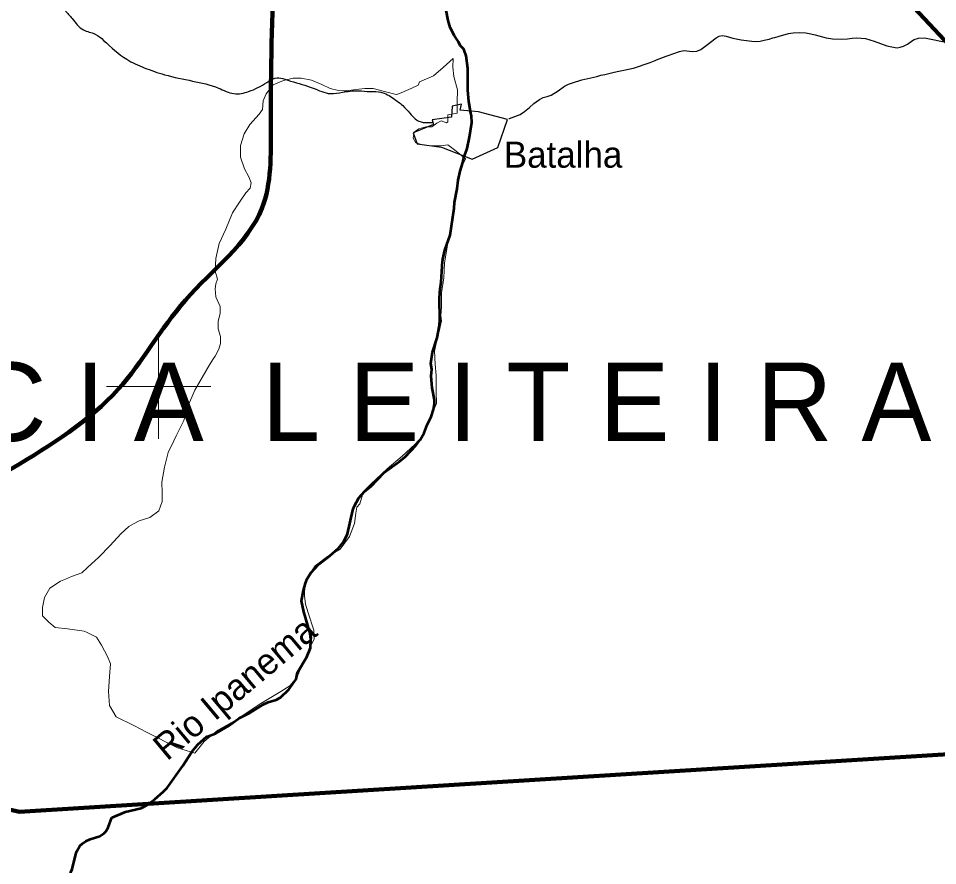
# Model space of a CAD drawing. Extents: x -1643653 to 4543381, y 1624270 to 13878484.
# Drawn here: x 697315 to 714916, y 8915829 to 8932050 of the extents above; entities that cross this region are included whole.
import ezdxf
from ezdxf.enums import TextEntityAlignment as Align

# ---------------------------------------------------------------- set-up
doc = ezdxf.new("R2010")
doc.units = 0
doc.header["$LTSCALE"] = 200
for name, color, linetype, lineweight in [('12', 7, 'Continuous', 25), ('2', 7, 'Continuous', 13), ('21', 7, 'Continuous', 25), ('24', 7, 'Continuous', 25), ('52', 7, 'Continuous', 13), ('60', 7, 'Continuous', 13), ('9', 7, 'Continuous', 90)]:
    doc.layers.add(name, color=color, linetype=linetype, lineweight=lineweight)
for name, color, linetype in [('41', 7, 'Continuous'), ('42', 7, 'Continuous'), ('49', 7, 'Continuous')]:
    doc.layers.add(name, color=color, linetype=linetype)

msp = doc.modelspace()

# ---------------------------------------------------------------- linework, layer by layer
at = {"layer": '12'}
for points in [[(711865.2, 8931703.9), (712062.8, 8931758.7), (712149.2, 8931774.2), (712270.1, 8931781.1), (712394.1, 8931770.4), (712486.3, 8931756.9), (712570, 8931737.7), (712782.6, 8931677.3), (712904.8, 8931658.7), (713073.1, 8931649.7), (713192.9, 8931656.7), (713282.3, 8931671.3), (713370.2, 8931678.6), (713537.4, 8931664.2), (713701.3, 8931615.9), (713941.9, 8931526.7), (714100.3, 8931490.7), (714142.1, 8931488.3), (714201.7, 8931495.9), (714265.5, 8931516.4), (714337.6, 8931556.1), (714431.9, 8931628.3), (714468.7, 8931648.4), (714547.9, 8931667.9), (714667.4, 8931678.5), (715103.5, 8931588.9)], [(709408.8, 8931206.7), (709506, 8931244.1), (709530.5, 8931254.4), (709718.5, 8931325.6), (709756.5, 8931340.2), (709970.9, 8931418.8), (710057.5, 8931433), (710222.4, 8931413.2), (710303.9, 8931419.1), (710382.8, 8931452.2), (710482.4, 8931530.5), (710672.9, 8931677.7), (710731.3, 8931706.9)], [(710731.3, 8931706.9), (710792.4, 8931720.3), (710870, 8931709.1), (710995.6, 8931673.3), (711155.5, 8931637), (711358.4, 8931611), (711439, 8931609.2), (711519.6, 8931616.5), (711595.6, 8931631.9), (711691.4, 8931654.4), (711758.3, 8931674.8), (711801.8, 8931686.3), (711865.2, 8931703.9)], [(708723.4, 8931020.2), (708811.5, 8931041), (709092.4, 8931097.6), (709408.8, 8931206.7)], [(707006.6, 8930266.8), (707103.7, 8930343), (707184.8, 8930419.8), (707230.2, 8930449.4), (707290.2, 8930499.3), (707360.5, 8930533.4), (707440.2, 8930552.8), (707519.1, 8930582), (707648.7, 8930663), (707774.6, 8930753.3), (707847.3, 8930792.2), (707921.9, 8930818.9), (708100.7, 8930870.7), (708389.3, 8930937.4), (708468.4, 8930964.3), (708541.7, 8930977.4), (708723.4, 8931020.2)], [(706708.4, 8930134.1), (706715.6, 8930134.1), (706921.2, 8930211.8), (707006.6, 8930266.8)]]:
    msp.add_lwpolyline(points, dxfattribs=at)
msp.add_spline([(697097.5, 8934365.4), (697137.8, 8934298.3), (697070.7, 8934204.4), (696976.8, 8934097.1), (696963.4, 8933962.9), (696950, 8933681.2), (696923.2, 8933466.6), (696990.2, 8933278.7), (697097.5, 8933131.2), (697285.2, 8932889.7), (697486.4, 8932795.8), (697768, 8932648.2), (698036.2, 8932460.4), (698210.5, 8932205.5), (698344.6, 8932044.5), (698559.1, 8931829.8), (698787.1, 8931749.3), (698948, 8931628.6), (699390.5, 8931266.4), (699725.7, 8931105.4), (700114.6, 8930971.2), (700651, 8930850.5), (701147.1, 8930716.3), (701442.1, 8930609), (701723.7, 8930649.2), (702072.3, 8930823.6), (702233.2, 8930904.1), (702528.2, 8930850.5), (702957.3, 8930716.3), (703292.6, 8930609), (703520.5, 8930635.8), (703815.5, 8930662.7), (704056.9, 8930649.2), (704258, 8930635.8), (704499.4, 8930515.1), (704673.7, 8930380.9), (704807.8, 8930233.3), (704915.1, 8930126), (705008.9, 8930072.4), (705236.9, 8930058.9)], degree=3, dxfattribs=at)
at = {"layer": '2'}
for p, q in [((700000, 8924000), (700000, 8926000)), ((699000, 8925000), (701000, 8925000))]:
    msp.add_line(p, q, dxfattribs=at)
at = {"layer": '21'}
msp.add_lwpolyline([(706124.6, 8930262.6), (705772.7, 8930291), (705798.2, 8930406.1), (705622.6, 8930367.7), (705604.9, 8930160.7), (705235.9, 8930107), (705266.5, 8930017.5), (704872.7, 8929859.6), (704949.4, 8929648.4), (705414.2, 8929583), (706002.8, 8929352.6), (706496.2, 8929580.5), (706680.1, 8930116.3)], close=True, dxfattribs=at)
at = {"layer": '24', "lineweight": 53}
for points in [[(705923, 8930675.2), (705922.4, 8931088), (705890.3, 8931333.3), (705852.8, 8931442.3), (705831.3, 8931475.9), (705777.1, 8931528.7), (705743, 8931598.9), (705663.1, 8931713.6), (705581.9, 8931877.1), (705542.5, 8932009.4), (705503.3, 8932209.2), (705508.2, 8932351.5), (705569.4, 8932508), (705640.5, 8932849.9), (705671.7, 8933352.4), (705678, 8933377.8)], [(705981.1, 8930233.2), (705937.6, 8930459), (705923, 8930675.2)], [(705906.7, 8929556.8), (705952.7, 8929774.7), (705995, 8930056.4), (705991.2, 8930180.9), (705981.1, 8930233.2)], [(705714.4, 8928785), (705737.3, 8928951.8), (705774, 8929122.5), (705823.8, 8929288.7), (705837.1, 8929367.7), (705902.7, 8929538.2), (705906.7, 8929556.8)], [(705581.6, 8927900.5), (705661.4, 8928419), (705668.1, 8928525.9), (705714.4, 8928785)], [(705429.5, 8927325.7), (705443, 8927442.9), (705477.8, 8927613.5), (705581.6, 8927900.5)], [(703328.7, 8921805.4), (703443, 8921908.1), (703548.7, 8922036.8), (703617.1, 8922184), (703718.8, 8922634.2), (703746.2, 8922702.2), (703835.8, 8922872.4), (703941.7, 8922992.8), (704066.1, 8923087.4), (704318, 8923358.7), (704612.5, 8923568.7), (704719.2, 8923658.3), (704922.8, 8923872.7), (705008.7, 8923982.7), (705085.3, 8924116.9), (705144.1, 8924270.4), (705217.1, 8924423.9), (705261.2, 8924562.9), (705283, 8924679.2), (705282.9, 8924744.8), (705239.7, 8924977.1), (705221.2, 8925199.9), (705230.3, 8925333.3), (705211.7, 8925444.3), (705241.2, 8925661.6), (705335.2, 8925935.9), (705376.3, 8926171.8), (705383.6, 8926283.7), (705379.5, 8926700.1), (705390.8, 8926871), (705410.9, 8927000.7), (705427.2, 8927305.4), (705429.5, 8927325.7)], [(700933.1, 8918304.1), (701087.7, 8918357.1), (701353.2, 8918514.3), (701545, 8918649.8), (701747.7, 8918756.1), (702001.1, 8918916), (702097.1, 8918956.4), (702250.9, 8919005.3), (702331, 8919046.8), (702493.5, 8919198.3), (702630.7, 8919399.1), (702659.6, 8919524.5), (702838.4, 8919824.3), (702905.9, 8919998.5), (702914.2, 8920160.2), (702900, 8920271.5), (702779.5, 8920686.8), (702738.4, 8920898.1), (702772.1, 8921093.7), (702813.3, 8921239.1), (702844.7, 8921319.1), (702917.3, 8921435.8), (703064, 8921594.2), (703249.3, 8921734.1), (703328.7, 8921805.4)], [(699106, 8916749.2), (699107.9, 8916751.8), (699364.4, 8916858.8), (699663.1, 8916929.4), (699774, 8916985.7), (699929.5, 8917100.9), (700086.2, 8917240.2), (700161.8, 8917318.8), (700161.8, 8917318.8), (700462.7, 8917739.7), (700633.3, 8918009.2), (700747.4, 8918139), (700925.2, 8918301.4), (700933.1, 8918304.1)], [(698310.3, 8915692), (698345.2, 8915759.1), (698414.2, 8916049.1), (698434, 8916103.3), (698493.2, 8916205.4), (698541, 8916255.4), (698604.5, 8916300.2), (698689, 8916338.6), (698872.4, 8916392.4), (698958.8, 8916447.6), (698989, 8916484.6), (699031.1, 8916558.4), (699106, 8916749.2)]]:
    msp.add_lwpolyline(points, dxfattribs=at)
at = {"layer": '24'}
for points in [[(705581.6, 8927900.5), (705661.4, 8928419), (705668.1, 8928525.9), (705714.4, 8928785)], [(705429.5, 8927325.7), (705443, 8927442.9), (705477.8, 8927613.5), (705581.6, 8927900.5)], [(703328.7, 8921805.4), (703443, 8921908.1), (703548.7, 8922036.8), (703617.1, 8922184), (703718.8, 8922634.2), (703746.2, 8922702.2), (703835.8, 8922872.4), (703941.7, 8922992.8), (704066.1, 8923087.4), (704318, 8923358.7), (704612.5, 8923568.7), (704719.2, 8923658.3), (704922.8, 8923872.7), (705008.7, 8923982.7), (705085.3, 8924116.9), (705144.1, 8924270.4), (705217.1, 8924423.9), (705261.2, 8924562.9), (705283, 8924679.2), (705282.9, 8924744.8), (705239.7, 8924977.1), (705221.2, 8925199.9), (705230.3, 8925333.3), (705211.7, 8925444.3), (705241.2, 8925661.6), (705335.2, 8925935.9), (705376.3, 8926171.8), (705383.6, 8926283.7), (705379.5, 8926700.1), (705390.8, 8926871), (705410.9, 8927000.7), (705427.2, 8927305.4), (705429.5, 8927325.7)], [(700933.1, 8918304.1), (701087.7, 8918357.1), (701353.2, 8918514.3), (701545, 8918649.8), (701747.7, 8918756.1), (702001.1, 8918916), (702097.1, 8918956.4), (702250.9, 8919005.3), (702331, 8919046.8), (702493.5, 8919198.3), (702630.7, 8919399.1), (702659.6, 8919524.5), (702838.4, 8919824.3), (702905.9, 8919998.5), (702914.2, 8920160.2), (702900, 8920271.5), (702779.5, 8920686.8), (702738.4, 8920898.1), (702772.1, 8921093.7), (702813.3, 8921239.1), (702844.7, 8921319.1), (702917.3, 8921435.8), (703064, 8921594.2), (703249.3, 8921734.1), (703328.7, 8921805.4)], [(699106, 8916749.2), (699107.9, 8916751.8), (699364.4, 8916858.8), (699663.1, 8916929.4), (699774, 8916985.7), (699929.5, 8917100.9), (700086.2, 8917240.2), (700161.8, 8917318.8), (700161.8, 8917318.8), (700462.7, 8917739.7), (700633.3, 8918009.2), (700747.4, 8918139), (700925.2, 8918301.4), (700933.1, 8918304.1)], [(698310.3, 8915692), (698345.2, 8915759.1), (698414.2, 8916049.1), (698434, 8916103.3), (698493.2, 8916205.4), (698541, 8916255.4), (698604.5, 8916300.2), (698689, 8916338.6), (698872.4, 8916392.4), (698958.8, 8916447.6), (698989, 8916484.6), (699031.1, 8916558.4), (699106, 8916749.2)]]:
    msp.add_lwpolyline(points, dxfattribs=at)
at = {"layer": '52'}
for points in [[(704553.1, 8930592.5), (704645.5, 8930626.1), (704851.5, 8930715.5), (704967.9, 8930769.2), (704994.7, 8930831.8), (705129, 8930894.4), (705263.3, 8930948), (705451.4, 8931109), (705639.4, 8931278.9), (705635.1, 8931118.9), (705653, 8930940.1), (705724.6, 8930680.7), (705715.7, 8930448.2), (705715.7, 8930233.6), (705536.2, 8930202.8), (705536.2, 8930068.6), (705509.3, 8930050.7), (705410.9, 8930086.5), (705330.3, 8930041.8), (705231.8, 8929970.3), (705115.4, 8929970.3), (704981.1, 8929934.5), (704891.5, 8929871.9), (704873.6, 8929755.6)], [(704553.1, 8930592.5), (704645.5, 8930626.1), (704851.5, 8930715.5), (704967.9, 8930769.2), (704994.7, 8930831.8), (705129, 8930894.4), (705263.3, 8930948), (705451.4, 8931109), (705639.4, 8931278.9), (705635.1, 8931118.9), (705653, 8930940.1), (705724.6, 8930680.7), (705715.7, 8930448.2), (705715.7, 8930233.6), (705536.2, 8930202.8), (705536.2, 8930068.6), (705509.3, 8930050.7), (705410.9, 8930086.5), (705330.3, 8930041.8), (705231.8, 8929970.3), (705115.4, 8929970.3), (704981.1, 8929934.5), (704891.5, 8929871.9), (704873.6, 8929755.6)], [(704873.6, 8929755.6), (704891.5, 8929871.9), (704981.1, 8929934.5), (705115.4, 8929970.3), (705231.8, 8929970.3), (705330.3, 8930041.8), (705410.9, 8930086.5), (705509.3, 8930050.7), (705536.2, 8930068.6), (705536.2, 8930202.8), (705715.7, 8930233.6), (705715.7, 8930448.2), (705724.6, 8930680.7), (705653, 8930940.1), (705635.1, 8931118.9), (705639.4, 8931278.9), (705451.4, 8931109), (705263.3, 8930948), (705129, 8930894.4), (704994.7, 8930831.8), (704967.9, 8930769.2), (704851.5, 8930715.5), (704645.5, 8930626.1), (704553.1, 8930592.5)], [(702167.3, 8930746.7), (702192.2, 8930778.1), (702389.1, 8930858.6), (702577.2, 8930903.3), (702729.4, 8930903.3), (702926.4, 8930867.6), (703123.3, 8930787.1), (703284.5, 8930706.6), (703445.7, 8930670.8), (703553.4, 8930664.5)], [(702167.3, 8930746.7), (702192.2, 8930778.1), (702389.1, 8930858.6), (702577.2, 8930903.3), (702729.4, 8930903.3), (702926.4, 8930867.6), (703123.3, 8930787.1), (703284.5, 8930706.6), (703445.7, 8930670.8), (703553.4, 8930664.5)], [(703553.4, 8930664.5), (703445.7, 8930670.8), (703284.5, 8930706.6), (703123.3, 8930787.1), (702926.4, 8930867.6), (702729.4, 8930903.3), (702577.2, 8930903.3), (702389.1, 8930858.6), (702192.2, 8930778.1), (702167.3, 8930746.7)], [(701561.1, 8928552.9), (701672.8, 8928712.3), (701753.4, 8928801.7), (701771.3, 8928900.1), (701726.6, 8929016.3), (701646, 8929168.4), (701565.4, 8929391.9), (701565.4, 8929615.5), (701637, 8929839.1), (701744.5, 8930018), (701925.4, 8930217.4), (701986.2, 8930304.1), (702004.1, 8930474.1), (702057.8, 8930608.2), (702167.3, 8930746.7)], [(701561.1, 8928552.9), (701672.8, 8928712.3), (701753.4, 8928801.7), (701771.3, 8928900.1), (701726.6, 8929016.3), (701646, 8929168.4), (701565.4, 8929391.9), (701565.4, 8929615.5), (701637, 8929839.1), (701744.5, 8930018), (701925.4, 8930217.4), (701986.2, 8930304.1), (702004.1, 8930474.1), (702057.8, 8930608.2), (702167.3, 8930746.7)], [(702167.3, 8930746.7), (702057.8, 8930608.2), (702004.1, 8930474.1), (701986.2, 8930304.1), (701925.4, 8930217.4), (701744.5, 8930018), (701637, 8929839.1), (701565.4, 8929615.5), (701565.4, 8929391.9), (701646, 8929168.4), (701726.6, 8929016.3), (701771.3, 8928900.1), (701753.4, 8928801.7), (701672.8, 8928712.3), (701561.1, 8928552.9)], [(703553.4, 8930664.5), (703597.9, 8930661.9), (703777, 8930688.7), (703947.1, 8930706.6), (704108.3, 8930706.6), (704323.2, 8930652.9)], [(703553.4, 8930664.5), (703597.9, 8930661.9), (703777, 8930688.7), (703947.1, 8930706.6), (704108.3, 8930706.6), (704323.2, 8930652.9)], [(704323.2, 8930652.9), (704108.3, 8930706.6), (703947.1, 8930706.6), (703777, 8930688.7), (703597.9, 8930661.9), (703553.4, 8930664.5)], [(704323.2, 8930652.9), (704547, 8930590.3), (704553.1, 8930592.5)], [(704323.2, 8930652.9), (704547, 8930590.3), (704553.1, 8930592.5)], [(704553.1, 8930592.5), (704547, 8930590.3), (704323.2, 8930652.9)], [(704873.6, 8929755.6), (704927.3, 8929666.2), (705052.7, 8929630.4), (705222.8, 8929612.5), (705401.9, 8929612.5), (705536.2, 8929630.4), (705637.2, 8929550.8), (705759.7, 8929454.2), (705876.5, 8929362.1), (705795.9, 8929183.3), (705742.2, 8928932.9), (705688.4, 8928646.7), (705643.7, 8928342.6), (705598.9, 8928065.4), (705527, 8927674.5), (705473.2, 8927361.5), (705464.3, 8927084.2), (705419.5, 8926798.1), (705419.5, 8926529.8), (705401.6, 8926359.8), (705419.5, 8926261.5), (705374.7, 8926055.8), (705321, 8925868), (705312.9, 8925825.5)], [(704873.6, 8929755.6), (704927.3, 8929666.2), (705052.7, 8929630.4), (705222.8, 8929612.5), (705401.9, 8929612.5), (705536.2, 8929630.4), (705637.2, 8929550.8), (705759.7, 8929454.2), (705876.5, 8929362.1), (705795.9, 8929183.3), (705742.2, 8928932.9), (705688.4, 8928646.7), (705643.7, 8928342.6), (705598.9, 8928065.4), (705527, 8927674.5), (705473.2, 8927361.5), (705464.3, 8927084.2), (705419.5, 8926798.1), (705419.5, 8926529.8), (705401.6, 8926359.8), (705419.5, 8926261.5), (705374.7, 8926055.8), (705321, 8925868), (705312.9, 8925825.5)], [(705637.2, 8929550.8), (705536.2, 8929630.4), (705401.9, 8929612.5), (705222.8, 8929612.5), (705052.7, 8929630.4), (704927.3, 8929666.2), (704873.6, 8929755.6)], [(705276.5, 8924574.1), (705321, 8924678.6), (705312.1, 8924902.1), (705312.1, 8925215.1), (705294.2, 8925429.8), (705285.2, 8925680.2), (705312.9, 8925825.5), (705321, 8925868), (705374.7, 8926055.8), (705419.5, 8926261.5), (705401.6, 8926359.8), (705419.5, 8926529.8), (705419.5, 8926798.1), (705464.3, 8927084.2), (705473.2, 8927361.5), (705527, 8927674.5), (705598.9, 8928065.4), (705643.7, 8928342.6), (705688.4, 8928646.7), (705742.2, 8928932.9), (705795.9, 8929183.3), (705876.5, 8929362.1), (705759.7, 8929454.2), (705637.2, 8929550.8)], [(701561.1, 8928552.9), (701547.5, 8928533.4), (701413.2, 8928327.7), (701286.5, 8928016.8), (701161.1, 8927739.6), (701098.4, 8927453.4), (701080.5, 8927211.9), (701125.3, 8927059.9), (701098.4, 8926970.5), (701080.5, 8926872.1), (701098.4, 8926720.1), (701179, 8926532.3), (701179, 8926398.1), (701143.2, 8926255), (701143.2, 8926103), (701188, 8925959.9), (701188, 8925825.8), (701152.2, 8925718.4), (701080.5, 8925584.3), (701050.8, 8925537.3), (700973.1, 8925414.4), (700694.8, 8924934.2), (700551.5, 8924603.3), (700479.9, 8924352.9), (700336.6, 8924057.7), (700292.8, 8923965), (700184.4, 8923735.8), (700112.8, 8923458.6), (700059.1, 8923172.4), (700068, 8922966.7), (700067.3, 8922798.3), (700004.7, 8922619.4), (699834.5, 8922494.2), (699628.6, 8922431.6), (699519.3, 8922372.1), (699431.6, 8922324.3), (699279.4, 8922181.2), (699073.4, 8921957.7), (698858.6, 8921734.1), (698639.4, 8921533.7)], [(701050.8, 8925537.3), (701080.5, 8925584.3), (701152.2, 8925718.4), (701188, 8925825.8), (701188, 8925959.9), (701143.2, 8926103), (701143.2, 8926255), (701179, 8926398.1), (701179, 8926532.3), (701098.4, 8926720.1), (701080.5, 8926872.1), (701098.4, 8926970.5), (701125.3, 8927059.9), (701080.5, 8927211.9), (701098.4, 8927453.4), (701161.1, 8927739.6), (701286.5, 8928016.8), (701413.2, 8928327.7), (701547.5, 8928533.4), (701561.1, 8928552.9)], [(701050.8, 8925537.3), (701080.5, 8925584.3), (701152.2, 8925718.4), (701188, 8925825.8), (701188, 8925959.9), (701143.2, 8926103), (701143.2, 8926255), (701179, 8926398.1), (701179, 8926532.3), (701098.4, 8926720.1), (701080.5, 8926872.1), (701098.4, 8926970.5), (701125.3, 8927059.9), (701080.5, 8927211.9), (701098.4, 8927453.4), (701161.1, 8927739.6), (701286.5, 8928016.8), (701413.2, 8928327.7), (701547.5, 8928533.4), (701561.1, 8928552.9)], [(705312.9, 8925825.5), (705285.2, 8925680.2), (705294.2, 8925429.8), (705312.1, 8925215.1), (705312.1, 8924902.1), (705321, 8924678.6), (705276.5, 8924574.1), (705276.5, 8924574.1), (705229.7, 8924464.4), (705068.5, 8924061.9), (704907.3, 8923892), (704665.6, 8923668.4), (704379, 8923427), (704065.7, 8923131.9), (703931.3, 8922997.7), (703904.5, 8922926.2), (703850.8, 8922756.3), (703797, 8922693.7), (703779.1, 8922577.4), (703752.3, 8922380.7), (703653.8, 8922130.2), (703474.7, 8921888.8), (703231.4, 8921748.3), (702998.6, 8921569.4), (702882.2, 8921399.5), (702801.7, 8921211.7), (702792.7, 8920997.1), (702810.6, 8920836.1), (702864.3, 8920666.2), (702971.8, 8920335.3), (702980.7, 8920174.3), (702918.1, 8920049.1), (702783.7, 8919745), (702649.4, 8919432), (702515.1, 8919271.1), (702339.9, 8919165.6), (701928, 8918915.2), (701498.2, 8918629), (701131.1, 8918423.3), (700871.4, 8918208.7)], [(705312.9, 8925825.5), (705285.2, 8925680.2), (705294.2, 8925429.8), (705312.1, 8925215.1), (705312.1, 8924902.1), (705321, 8924678.6), (705276.5, 8924574.1), (705276.5, 8924574.1), (705229.7, 8924464.4), (705068.5, 8924061.9), (704907.3, 8923892), (704665.6, 8923668.4), (704379, 8923427), (704065.7, 8923131.9), (703931.3, 8922997.7), (703904.5, 8922926.2), (703850.8, 8922756.3), (703797, 8922693.7), (703779.1, 8922577.4), (703752.3, 8922380.7), (703653.8, 8922130.2), (703474.7, 8921888.8), (703231.4, 8921748.3), (702998.6, 8921569.4), (702882.2, 8921399.5), (702801.7, 8921211.7), (702792.7, 8920997.1), (702810.6, 8920836.1), (702864.3, 8920666.2), (702971.8, 8920335.3), (702980.7, 8920174.3), (702918.1, 8920049.1), (702783.7, 8919745), (702649.4, 8919432), (702515.1, 8919271.1), (702339.9, 8919165.6), (701928, 8918915.2), (701498.2, 8918629), (701131.1, 8918423.3), (700871.4, 8918208.7)], [(700112.8, 8923458.6), (700184.4, 8923735.8), (700292.8, 8923965), (700336.6, 8924057.7), (700479.9, 8924352.9), (700551.5, 8924603.3), (700694.8, 8924934.2), (700973.1, 8925414.4), (701050.8, 8925537.3)], [(700112.8, 8923458.6), (700184.4, 8923735.8), (700292.8, 8923965), (700336.6, 8924057.7), (700479.9, 8924352.9), (700551.5, 8924603.3), (700694.8, 8924934.2), (700973.1, 8925414.4), (701050.8, 8925537.3)], [(702810.6, 8920836.1), (702792.7, 8920997.1), (702801.7, 8921211.7), (702882.2, 8921399.5), (702998.6, 8921569.4), (703231.4, 8921748.3), (703474.7, 8921888.8), (703653.8, 8922130.2), (703752.3, 8922380.7), (703779.1, 8922577.4), (703797, 8922693.7), (703850.8, 8922756.3), (703904.5, 8922926.2), (703931.3, 8922997.7), (704065.7, 8923131.9), (704379, 8923427), (704665.6, 8923668.4), (704907.3, 8923892), (705068.5, 8924061.9), (705229.7, 8924464.4), (705276.5, 8924574.1), (705276.5, 8924574.1)], [(700871.4, 8918208.7), (700692.3, 8917985.1), (700361.1, 8918083.5), (699769.2, 8918382), (699528.3, 8918512.7), (699185.6, 8918680.8), (699060.2, 8918895.5), (699042.3, 8919163.8), (699060.2, 8919449.9), (699078.2, 8919691.4), (699024.4, 8919834.5), (698908, 8920049.1), (698809.5, 8920201.2), (698633, 8920289.3), (698576.7, 8920317.4), (698254.4, 8920362.1), (698021.6, 8920388.9), (697896.2, 8920487.3), (697779.8, 8920612.5), (697779.8, 8920773.5), (697815.7, 8920961.3), (697914.2, 8921140.2), (698120.1, 8921274.3), (698217.8, 8921315), (698217.8, 8921315), (698335, 8921363.7), (698532, 8921435.3), (698639.4, 8921533.7), (698858.6, 8921734.1), (699073.4, 8921957.7), (699279.4, 8922181.2), (699431.6, 8922324.3), (699519.3, 8922372.1), (699628.6, 8922431.6), (699834.5, 8922494.2), (700004.7, 8922619.4), (700067.3, 8922798.3), (700068, 8922966.7), (700059.1, 8923172.4), (700112.8, 8923458.6)], [(700871.4, 8918208.7), (700692.3, 8917985.1), (700361.1, 8918083.5), (699769.2, 8918382), (699528.3, 8918512.7), (699185.6, 8918680.8), (699060.2, 8918895.5), (699042.3, 8919163.8), (699060.2, 8919449.9), (699078.2, 8919691.4), (699024.4, 8919834.5), (698908, 8920049.1), (698809.5, 8920201.2), (698633, 8920289.3), (698576.7, 8920317.4), (698254.4, 8920362.1), (698021.6, 8920388.9), (697896.2, 8920487.3), (697779.8, 8920612.5), (697779.8, 8920773.5), (697815.7, 8920961.3), (697914.2, 8921140.2), (698120.1, 8921274.3), (698217.8, 8921315), (698217.8, 8921315), (698335, 8921363.7), (698532, 8921435.3), (698639.4, 8921533.7), (698858.6, 8921734.1), (699073.4, 8921957.7), (699279.4, 8922181.2), (699431.6, 8922324.3), (699519.3, 8922372.1), (699628.6, 8922431.6), (699834.5, 8922494.2), (700004.7, 8922619.4), (700067.3, 8922798.3), (700068, 8922966.7), (700059.1, 8923172.4), (700112.8, 8923458.6)], [(698639.4, 8921533.7), (698532, 8921435.3), (698335, 8921363.7), (698217.8, 8921315), (698217.8, 8921315), (698120.1, 8921274.3), (697914.2, 8921140.2), (697815.7, 8920961.3), (697779.8, 8920773.5), (697779.8, 8920612.5), (697896.2, 8920487.3), (698021.6, 8920388.9), (698254.4, 8920362.1), (698576.7, 8920317.4), (698633, 8920289.3), (698809.5, 8920201.2), (698908, 8920049.1), (699024.4, 8919834.5), (699078.2, 8919691.4), (699060.2, 8919449.9), (699042.3, 8919163.8), (699060.2, 8918895.5), (699185.6, 8918680.8), (699528.3, 8918512.7), (699769.2, 8918382), (700361.1, 8918083.5), (700692.3, 8917985.1), (700871.4, 8918208.7), (701131.1, 8918423.3), (701498.2, 8918629), (701928, 8918915.2), (702339.9, 8919165.6), (702515.1, 8919271.1), (702649.4, 8919432), (702783.7, 8919745), (702918.1, 8920049.1), (702980.7, 8920174.3), (702971.8, 8920335.3), (702864.3, 8920666.2), (702810.6, 8920836.1)]]:
    msp.add_lwpolyline(points, dxfattribs=at)
at = {"layer": '60', "lineweight": 25}
msp.add_spline([(814781, 9009175.5), (814787.2, 9009173.4), (814796.9, 9009173.4), (814799.4, 9009172.4), (814805.1, 9009174.5), (814805.6, 9009176.5), (814811.7, 9009179.5), (814811.7, 9009179.5), (814801.5, 9009181), (814790.7, 9009181.5), (814784.1, 9009183.1), (814777.4, 9009185.1), (814778.4, 9009175.5)], degree=3, dxfattribs=at)
at = {"layer": '9'}
for p, q in [((710319.1, 8936704.6), (720989.4, 8925252.2)), ((702263.2, 8917164.2), (717332.2, 8918103.3))]:
    msp.add_line(p, q, dxfattribs=at)
msp.add_lwpolyline([(688404.9, 8918868.1), (697336.5, 8916857.2), (702263.2, 8917164.2)], dxfattribs=at)
msp.add_spline([(702208.9, 8933124.7), (702148.3, 8929984.4), (701978.2, 8928413.1), (700513.8, 8926655.1), (699226.8, 8924948.9), (697202.3, 8923439.9), (695555.4, 8922617.4), (694693, 8922383.1), (693220.9, 8922169.7), (692314.9, 8922520)], degree=3, dxfattribs=at)

# ---------------------------------------------------------------- texts
at = {"layer": '41'}
msp.add_text('Batalha', height=500, dxfattribs=at).set_placement((706611.1, 8929191.2))
at = {"layer": '42'}
msp.add_text('B A C I A  L E I T E I R A', height=1500, dxfattribs=at).set_placement((703704.8, 8923960), align=Align.CENTER)
at = {"layer": '49'}
msp.add_text('Rio Ipanema', height=500, rotation=39.92, dxfattribs=at).set_placement((701615.3, 8919036.7), align=Align.CENTER)

doc.saveas('drawing.dxf')
